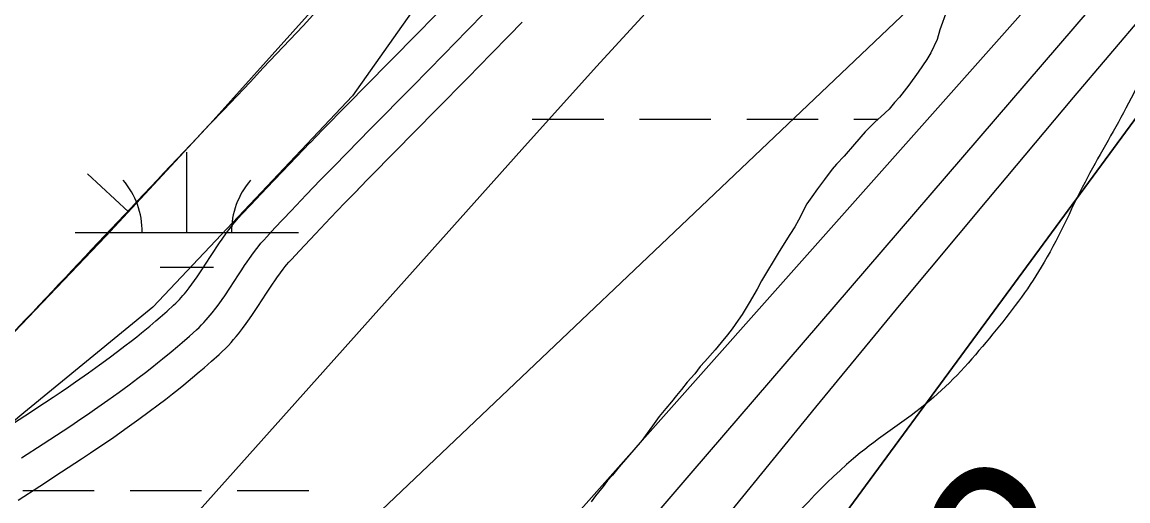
# Model space of a CAD drawing. Extents: x 3297735 to 3335592, y 670436 to 695807.
# Drawn here: x 3315706.7 to 3316201.6, y 688950.1 to 689164.5 of the extents above; entities that cross this region are included whole.
import ezdxf

# ---------------------------------------------------------------- set-up
doc = ezdxf.new("R2010")
doc.units = 0
for name, color, linetype in [('V-BORW-LINE', 7, 'Continuous'), ('V-RIVR-EDGE', 7, 'Continuous'), ('V-RIVR-IDEN', 7, 'Continuous'), ('V-ROAD-CNTR', 7, 'Continuous'), ('V-SITE-VEGE', 7, 'Continuous'), ('V-TOPO-DPTH', 7, 'Continuous'), ('V-TOPO-MAJR', 7, 'Continuous'), ('V-TOPO-MINR', 7, 'Continuous'), ('V-TOPO-WATR', 7, 'Continuous'), ('V-WETL-SWMP', 7, 'Continuous')]:
    doc.layers.add(name, color=color, linetype=linetype)

msp = doc.modelspace()

# ---------------------------------------------------------------- linework, layer by layer
at = {"layer": 'V-BORW-LINE'}
msp.add_line((3315754.2, 689079.49), (3315735.9, 689096.53), dxfattribs=at)
msp.add_lwpolyline([(3315696.78, 689019.15), (3315744.15, 689068.69), (3315790.85, 689118.88), (3315882.01, 689220.65), (3315971.23, 689324.24), (3315984.48, 689341.01), (3315997.13, 689358.67), (3316010.4, 689377.26), (3316015.47, 689386.72), (3316017.69, 689396.05), (3316017.25, 689400.41), (3316014.04, 689407.99), (3316005.51, 689419.21), (3315995.89, 689430.26), (3315982.85, 689445.64), (3315976.03, 689452.58), (3315968.56, 689459.03), (3315952.02, 689470.86), (3315934.75, 689481.48), (3315912.07, 689494.28), (3315888.79, 689505.94), (3315863.8, 689516.24), (3315838.21, 689524.92), (3315788.43, 689538.88)], dxfattribs=at)
msp.add_spline([(3315696.78, 689019.15), (3315790.85, 689118.88), (3315971.23, 689324.24), (3315997.13, 689358.67), (3316017.69, 689396.05), (3315995.89, 689430.26), (3315968.56, 689459.03), (3315934.75, 689481.48), (3315888.79, 689505.94), (3315838.21, 689524.92), (3315737.96, 689550.76), (3315688.04, 689558.03), (3315605.31, 689550.87), (3315565.4, 689533.55), (3315526.24, 689503.41), (3315449.44, 689431.96), (3315318.73, 689269.96), (3315292.14, 689230.38), (3315297.01, 689185.22), (3315322.5, 689148.83), (3315363.6, 689127), (3315415.6, 689115.38), (3315459.61, 689091.2), (3315581.44, 688979.34), (3315628.7, 688980.77), (3315663.07, 688994.11), (3315696.78, 689019.15)], degree=3, dxfattribs=at)
at = {"layer": 'V-RIVR-EDGE'}
msp.add_spline([(3319555.14, 694014.55), (3319548.52, 694002.76), (3319539.36, 693985.79), (3319509.78, 693923.27), (3319496.46, 693903), (3319479.41, 693878.17), (3319464.01, 693854.58), (3319445.27, 693818.98), (3319424.44, 693775.51), (3319406.53, 693740.74), (3319395.69, 693713), (3319386.52, 693693.13), (3319372.79, 693671.61), (3319340.34, 693621.53), (3319316.61, 693580.14), (3319295.79, 693542.89), (3319282.06, 693520.96), (3319271.65, 693502.33), (3319267.89, 693489.49), (3319259.98, 693475.83), (3319250.42, 693465.08), (3319246.25, 693454.32), (3319237.93, 693442.32), (3319231.68, 693428.65), (3319225.43, 693414.99), (3319219.61, 693410.03), (3319205.47, 693391.42), (3319185.09, 693363.28), (3319164.7, 693327.69), (3319143.08, 693301.21), (3319109.39, 693253.21), (3319083.6, 693218.46), (3319061.14, 693187.85), (3319039.52, 693157.64), (3319018.29, 693123.29), (3318994.59, 693091.02), (3318949.68, 693031.86), (3318931.37, 693004.55), (3318913.08, 692981.38), (3318902.25, 692962.76), (3318892.68, 692944.55), (3318876.03, 692916.4), (3318861.86, 692887.84), (3318841.46, 692848.51), (3318822.29, 692807.53), (3318806.46, 692774.41), (3318803.1, 692758.66), (3318804.31, 692744.98), (3318808.02, 692734.61), (3318808.84, 692730.46), (3318817.11, 692725.47), (3318826.63, 692719.23), (3318832.83, 692713), (3318835.72, 692705.53), (3318835.27, 692692.27), (3318829.85, 692681.5), (3318819.88, 692669.09), (3318809.47, 692651.3), (3318783.24, 692602.87), (3318768.67, 692580.52), (3318760.79, 692575.98), (3318753.73, 692573.1), (3318747.11, 692573.94), (3318739.24, 692579.76), (3318735.53, 692585.58), (3318730.56, 692588.49), (3318721.44, 692588.1), (3318700.27, 692573.64), (3318679.48, 692549.66), (3318660.76, 692522.35), (3318646.6, 692493.37), (3318637.03, 692477.64), (3318624.96, 692456.95), (3318607.08, 692434.19), (3318599.98, 692413.49), (3318583.3, 692372.49), (3318565.82, 692342.28), (3318547.09, 692313.73), (3318534.2, 692295.52), (3318512.56, 692258.69), (3318488.02, 692224.76), (3318446.4, 692155.23), (3318418.11, 692112.61), (3318397.31, 692084.47), (3318386.91, 692066.68), (3318376.5, 692048.05), (3318354.44, 692011.22), (3318333.22, 691976.45), (3318316.13, 691940.02), (3318301.57, 691917.67), (3318275.38, 691884.99), (3318265.81, 691873), (3318250.82, 691844.85), (3318236.64, 691808.41), (3318222.07, 691781.09), (3318194.96, 691714.01), (3318179.96, 691684.2), (3318162.07, 691654.82), (3318140.84, 691619.64), (3318130.44, 691603.92), (3318120.89, 691595.24), (3318105.09, 691577.87), (3318090.12, 691558.42), (3318067.68, 691532.37), (3318043.56, 691501.75), (3318020.26, 691465.75), (3317998.21, 691433.06), (3317973.66, 691392.92), (3317962.42, 691371.81), (3317929.95, 691315.1), (3317907.9, 691282.41), (3317889.2, 691263.39), (3317870.48, 691238.16), (3317844.7, 691202.99), (3317833.05, 691186.02), (3317808.09, 691148.78), (3317780.64, 691109.47), (3317756.1, 691076.38), (3317731.98, 691045.35), (3317684.57, 690978.73), (3317668.76, 690954.73), (3317646.3, 690922.04), (3317635.48, 690907.15), (3317629.25, 690900.53), (3317620.1, 690889.36), (3317608.46, 690874.47), (3317601.4, 690867.03), (3317592.67, 690860.42), (3317585.59, 690845.93), (3317576.86, 690836), (3317565.64, 690821.11), (3317549.42, 690801.25), (3317522.4, 690767.75), (3317502.45, 690745), (3317489.97, 690727.62), (3317482.47, 690713.55), (3317479.54, 690701.12), (3317475.78, 690689.94), (3317474.94, 690683.31), (3317467.87, 690674.21), (3317451.65, 690653.94), (3317427.54, 690622.91), (3317406.33, 690593.95), (3317381.8, 690564.58), (3317328.18, 690504.62), (3317308.23, 690483.11), (3317290.78, 690466.16), (3317272.5, 690446.31), (3317248.81, 690422.74), (3317230.94, 690402.48), (3317202.23, 690356.54), (3317170.21, 690314.34), (3317129.47, 690266.36), (3317099.12, 690227.48), (3317085.82, 690212.59), (3317074.19, 690204.33), (3317063.38, 690189.85), (3317045.08, 690163.78), (3317020.95, 690128.61), (3316996.82, 690093.85), (3316970.63, 690059.1), (3316926.98, 690008.23), (3316891.65, 689970.6), (3316861.71, 689930.05), (3316828.03, 689887.86), (3316809.31, 689860.13), (3316797.25, 689841.93), (3316783.53, 689825.38), (3316737.37, 689762.08), (3316714.9, 689728.98), (3316681.64, 689687.61), (3316661.69, 689665.69), (3316647.97, 689646.66), (3316619.68, 689606.11), (3316602.63, 689581.28), (3316583.49, 689551.9), (3316563.93, 689519.62), (3316547.71, 689499.35), (3316541.89, 689491.9), (3316538.57, 689488.6), (3316532.31, 689474.1), (3316523.16, 689461.28), (3316509.03, 689445.15), (3316500.29, 689431.49), (3316493.22, 689419.9), (3316485.73, 689407.9), (3316486.11, 689397.12), (3316486.48, 689375.57), (3316487.29, 689371.01), (3316491.44, 689370.17), (3316493.5, 689366.43), (3316494.29, 689352.75), (3316496.75, 689341.56), (3316502.54, 689336.57), (3316504.2, 689334.08), (3316504.18, 689328.69), (3316501.27, 689325.8), (3316488.83, 689321.27), (3316487.17, 689319.61), (3316487.16, 689316.71), (3316492.96, 689316.7), (3316502.08, 689318.33), (3316508.3, 689318.32), (3316513.27, 689314.99), (3316516.58, 689314.98), (3316524.87, 689314.55), (3316535.62, 689303.33), (3316544.71, 689293.36), (3316545.54, 689290.04), (3316543.46, 689287.97), (3316525.66, 689296.72), (3316509.92, 689304.22), (3316502.06, 689307.14), (3316490.45, 689308.41), (3316482.58, 689308.02), (3316478.02, 689308.03), (3316473.47, 689311.77), (3316449.46, 689323.85), (3316424.59, 689324.74), (3316401.79, 689323.14), (3316381.47, 689318.22), (3316366.54, 689316.18), (3316352.85, 689311.24), (3316334.16, 689295.54), (3316302.2, 689277.79), (3316275.21, 689257.14), (3316266.49, 689249.28), (3316249.02, 689224.04), (3316230.28, 689191.76), (3316217.78, 689162.78), (3316200.69, 689125.93), (3316182.37, 689092.82), (3316162.8, 689054.73), (3316141.17, 689024.94), (3316114.57, 688996.41), (3316081.77, 688971.62), (3316036.89, 688926.14), (3316007.39, 688897.61), (3315987.04, 688880.67), (3315970.01, 688865.79), (3315959.63, 688858.77), (3315957.13, 688852.14), (3315955.46, 688848.42), (3315953.91, 688835.53)], degree=3, dxfattribs=at)
at = {"layer": 'V-ROAD-CNTR'}
for points in [[(3315835.51, 689110.52), (3315841.2, 689116.36), (3315851.91, 689127.27), (3315870.67, 689146.27), (3315884.7, 689160.51), (3315895.16, 689171.2)], [(3315846.25, 689100.05), (3315851.92, 689105.87), (3315862.6, 689116.75), (3315881.35, 689135.74), (3315895.4, 689150), (3315905.9, 689160.73), (3315913.75, 689168.82)], [(3315856.98, 689089.58), (3315862.64, 689095.38), (3315873.29, 689106.22), (3315892.03, 689125.2), (3315906.1, 689139.49), (3315916.65, 689150.27), (3315924.54, 689158.41), (3315930.44, 689164.54)], [(3315698.24, 688981.91), (3315707.82, 688988.16), (3315716.69, 688994), (3315720.52, 688996.56), (3315724.1, 688998.97), (3315727.43, 689001.24), (3315730.52, 689003.37), (3315736.32, 689007.43), (3315741.33, 689011.01), (3315745.65, 689014.19), (3315749.41, 689017), (3315752.66, 689019.49), (3315755.48, 689021.69), (3315757.93, 689023.63), (3315760.03, 689025.33), (3315763.75, 689028.38), (3315766.48, 689030.69), (3315768.49, 689032.42), (3315771.53, 689035.08), (3315774.47, 689037.74), (3315775.41, 689038.62), (3315776.26, 689039.46), (3315777.08, 689040.31), (3315777.86, 689041.17), (3315778.62, 689042.03), (3315779.34, 689042.88), (3315780.01, 689043.7), (3315781.41, 689045.48), (3315782.67, 689047.19), (3315783.86, 689048.85), (3315784.96, 689050.44), (3315787.1, 689053.64), (3315790.93, 689059.54), (3315792.43, 689061.84), (3315793.79, 689063.89), (3315795.02, 689065.7), (3315796.16, 689067.34), (3315798.16, 689070.12), (3315799.76, 689072.24), (3315801.03, 689073.84), (3315802.03, 689075.07), (3315803.53, 689076.83), (3315805.06, 689078.52), (3315808.86, 689082.61), (3315816.12, 689090.33), (3315822.97, 689097.53), (3315829.42, 689104.24), (3315835.47, 689110.49)], [(3315706.42, 688969.34), (3315716.05, 688975.62), (3315724.98, 688981.5), (3315728.87, 688984.1), (3315732.51, 688986.55), (3315735.9, 688988.86), (3315739.08, 688991.05), (3315744.99, 688995.19), (3315750.13, 688998.87), (3315754.59, 689002.14), (3315758.46, 689005.04), (3315761.83, 689007.62), (3315764.75, 689009.9), (3315767.29, 689011.91), (3315769.51, 689013.7), (3315773.35, 689016.86), (3315776.2, 689019.27), (3315778.33, 689021.1), (3315781.5, 689023.88), (3315784.63, 689026.7), (3315785.83, 689027.82), (3315786.95, 689028.94), (3315788.01, 689030.05), (3315789.02, 689031.14), (3315789.97, 689032.22), (3315790.87, 689033.28), (3315791.72, 689034.33), (3315793.34, 689036.39), (3315794.8, 689038.36), (3315796.14, 689040.23), (3315797.37, 689042.01), (3315799.62, 689045.39), (3315803.5, 689051.36), (3315804.96, 689053.59), (3315806.25, 689055.53), (3315807.39, 689057.22), (3315808.41, 689058.68), (3315810.23, 689061.21), (3315811.63, 689063.07), (3315812.71, 689064.43), (3315813.54, 689065.45), (3315814.82, 689066.94), (3315816.13, 689068.4), (3315819.82, 689072.37), (3315827.02, 689080.03), (3315833.81, 689087.17), (3315840.22, 689093.83), (3315846.25, 689100.05)], [(3315704.95, 688950.5), (3315714.61, 688956.77), (3315724.27, 688963.07), (3315733.27, 688969), (3315737.22, 688971.64), (3315740.92, 688974.13), (3315744.38, 688976.48), (3315747.63, 688978.73), (3315753.66, 688982.95), (3315758.94, 688986.73), (3315763.52, 688990.09), (3315767.52, 688993.08), (3315771, 688995.75), (3315774.02, 688998.11), (3315776.66, 689000.2), (3315778.98, 689002.07), (3315782.95, 689005.34), (3315785.93, 689007.85), (3315788.17, 689009.77), (3315791.47, 689012.67), (3315794.79, 689015.66), (3315796.24, 689017.03), (3315797.65, 689018.42), (3315798.95, 689019.78), (3315800.17, 689021.11), (3315801.32, 689022.41), (3315802.39, 689023.68), (3315803.43, 689024.95), (3315805.26, 689027.29), (3315806.93, 689029.52), (3315808.41, 689031.61), (3315809.77, 689033.58), (3315812.15, 689037.13), (3315816.07, 689043.17), (3315817.49, 689045.34), (3315818.71, 689047.18), (3315819.76, 689048.73), (3315820.66, 689050.02), (3315822.3, 689052.3), (3315823.5, 689053.89), (3315824.4, 689055.03), (3315825.05, 689055.83), (3315826.1, 689057.05), (3315827.2, 689058.27), (3315830.78, 689062.13), (3315837.92, 689069.72), (3315844.65, 689076.8), (3315851.01, 689083.41), (3315857.02, 689089.61)]]:
    msp.add_lwpolyline(points, dxfattribs=at)
at = {"layer": 'V-SITE-VEGE'}
msp.add_lwpolyline([(3315817.72, 689541.13), (3315880.72, 689514.86), (3315943.71, 689483.35), (3316001.46, 689436.08), (3316027.71, 689394.06), (3316032.96, 689352.04), (3316022.46, 689320.52), (3315980.46, 689273.25), (3315917.46, 689220.73), (3315854.47, 689131.43), (3315765.23, 689036.89), (3315707.48, 688989.61), (3315675.98, 688963.35)], dxfattribs=at)
at = {"layer": 'V-TOPO-DPTH'}
for points in [[(3315692.59, 688424.45), (3316219.17, 689140.52), (3316227.94, 689154), (3316237.06, 689167.26), (3316249.66, 689184.87), (3316252.78, 689189.13), (3316255.97, 689193.34), (3316259.26, 689197.47), (3316262.61, 689201.55), (3316268.15, 689208.14), (3316270.07, 689210.34), (3316270.73, 689211.06), (3316274.66, 689215.32), (3316277.3, 689218.16), (3316279.94, 689220.99), (3316282.58, 689223.82), (3316285.24, 689226.64), (3316700.73, 689667.24)], [(3315692.59, 688424.45), (3316219.17, 689140.52), (3316227.94, 689154), (3316237.06, 689167.26), (3316249.66, 689184.87), (3316252.78, 689189.13), (3316255.97, 689193.34), (3316259.26, 689197.47), (3316262.61, 689201.55), (3316268.15, 689208.14), (3316270.07, 689210.34), (3316270.73, 689211.06), (3316274.66, 689215.32), (3316277.3, 689218.16), (3316279.94, 689220.99), (3316282.58, 689223.82), (3316285.24, 689226.64), (3316700.73, 689667.24)], [(3316506.5, 689520.73), (3316453.3, 689463.55), (3316400.04, 689406.43), (3316346.74, 689349.35), (3316267.99, 689265.1), (3316254.13, 689250.09), (3316240.4, 689234.95), (3316226.86, 689219.65), (3316213.44, 689204.22), (3316005.91, 688962.54), (3315960.48, 688909.36), (3315915.24, 688856.02), (3315870.28, 688802.45), (3315825.5, 688748.72), (3315753.94, 688662.4), (3315745, 688651.78), (3315735.96, 688641.26), (3315726.76, 688630.87), (3315717.46, 688620.57), (3315643.88, 688540.34)]]:
    msp.add_lwpolyline(points, dxfattribs=at)
at = {"layer": 'V-TOPO-MAJR'}
msp.add_lwpolyline([(3316515.91, 689730.18), (3316148.21, 689341.24), (3316141.53, 689334.18), (3316134.85, 689327.13), (3316128.16, 689320.08), (3316121.47, 689313.03), (3316065.9, 689254.59), (3316031.59, 689218.17), (3315997.5, 689181.54), (3315963.76, 689144.6), (3315930.24, 689107.45), (3315636.51, 688778.88)], dxfattribs=at)
at = {"layer": 'V-TOPO-MINR'}
for points in [[(3316923.61, 690027.01), (3316883.98, 689979.13), (3316692.22, 689750.46), (3316684.04, 689740.83), (3316675.76, 689731.28), (3316667.36, 689721.83), (3316658.87, 689712.47), (3316605.7, 689654.58), (3316570.49, 689616.39), (3316535.18, 689578.3), (3316499.73, 689540.33), (3316464.19, 689502.45), (3316266.75, 689292.84), (3316245.94, 689270.56), (3316225.27, 689248.15), (3316204.8, 689225.57), (3316184.46, 689202.86), (3315867.17, 688845.52), (3315840.5, 688815.65), (3315813.73, 688785.87), (3315786.79, 688756.24), (3315759.75, 688726.71), (3315732.43, 688697.43), (3315704.87, 688668.39)], [(3316589.81, 689663.48), (3316208.63, 689274.64), (3316205.47, 689271.42), (3316202.32, 689268.21), (3316199.17, 689265), (3316196.01, 689261.78), (3316174.5, 689239.89), (3316160.52, 689225.8), (3316146.44, 689211.81), (3316132.23, 689197.97), (3316117.92, 689184.22), (3315816.82, 688897.83), (3315790.25, 688872.6), (3315763.66, 688847.4), (3315737.03, 688822.24), (3315710.37, 688797.1), (3315667.14, 688756.4)], [(3316662.94, 689659.29), (3316425.34, 689405.46), (3316396.86, 689375.01), (3316368.39, 689344.53), (3316339.96, 689314.03), (3316311.54, 689283.5), (3316269.32, 689238.11), (3316262.09, 689230.22), (3316254.93, 689222.27), (3316247.88, 689214.21), (3316240.91, 689206.09), (3316177.09, 689130.68), (3316138.41, 689084.67), (3316099.94, 689038.49), (3316061.78, 688992.06), (3316023.83, 688945.46), (3315798.12, 688666.49), (3315779.08, 688643.38), (3315759.78, 688620.5), (3315740.07, 688597.97), (3315720.1, 688575.67), (3315481.28, 688313.77)], [(3316506.5, 689520.73), (3316453.3, 689463.55), (3316400.04, 689406.43), (3316346.74, 689349.35), (3316267.99, 689265.1), (3316254.13, 689250.09), (3316240.4, 689234.95), (3316226.86, 689219.65), (3316213.44, 689204.22), (3316005.91, 688962.54), (3315960.48, 688909.36), (3315915.24, 688856.02), (3315870.28, 688802.45), (3315825.5, 688748.72), (3315753.94, 688662.4), (3315745, 688651.78), (3315735.96, 688641.26), (3315726.76, 688630.87), (3315717.46, 688620.57), (3315643.88, 688540.34)]]:
    msp.add_lwpolyline(points, dxfattribs=at)
at = {"layer": 'V-TOPO-WATR'}
msp.add_lwpolyline([(3316700.73, 689667.24), (3316285.24, 689226.64), (3316282.58, 689223.82), (3316279.94, 689220.99), (3316277.3, 689218.16), (3316274.66, 689215.32), (3316270.73, 689211.06), (3316270.07, 689210.34), (3316268.15, 689208.14), (3316262.61, 689201.55), (3316259.26, 689197.47), (3316255.97, 689193.34), (3316252.78, 689189.13), (3316249.66, 689184.87), (3316237.06, 689167.26), (3316227.94, 689154), (3316219.17, 689140.52), (3315692.59, 688424.45)], dxfattribs=at)
at = {"layer": 'V-WETL-SWMP'}
for p, q in [((3316120.52, 689169.7), (3316117.41, 689161.01)), ((3316116.14, 689156.67), (3316113.38, 689150.81)), ((3316117.41, 689161.01), (3316116.14, 689156.67)), ((3316111.53, 689147.78), (3316107.64, 689142.09)), ((3316113.38, 689150.81), (3316111.53, 689147.78)), ((3316107.64, 689142.09), (3316103.57, 689136.22)), ((3316103.57, 689136.22), (3316099.3, 689130.91)), ((3316097.07, 689128.44), (3316094.65, 689125.59)), ((3316099.3, 689130.91), (3316097.07, 689128.44)), ((3316090.93, 689122.16), (3316088.5, 689119.88)), ((3316094.65, 689125.59), (3316090.93, 689122.16)), ((3315934.97, 689121), (3315966.97, 689121)), ((3315982.97, 689121), (3316014.97, 689121)), ((3316030.97, 689121), (3316062.97, 689121)), ((3316078.97, 689121), (3316089.69, 689121)), ((3316088.5, 689119.88), (3316084.04, 689115.32)), ((3316084.04, 689115.32), (3316079.2, 689109.81)), ((3316079.2, 689109.81), (3316074.56, 689104.5)), ((3315780.38, 689070.26), (3315780.38, 689106.26)), ((3316074.56, 689104.5), (3316071.21, 689100.89)), ((3316069.17, 689098.61), (3316065.83, 689094.06)), ((3316071.21, 689100.89), (3316069.17, 689098.61)), ((3316065.83, 689094.06), (3316062.67, 689089.88)), ((3316062.67, 689089.88), (3316060.08, 689086.28)), ((3316057.86, 689083.06), (3316054.11, 689075.82)), ((3316060.08, 689086.28), (3316057.86, 689083.06)), ((3316052.51, 689072.83), (3316050.29, 689069.42)), ((3316054.11, 689075.82), (3316052.51, 689072.83)), ((3315730.38, 689070.26), (3315830.38, 689070.26)), ((3316050.29, 689069.42), (3316045.48, 689061.84)), ((3316045.48, 689061.84), (3316037.53, 689048.59)), ((3315768.38, 689054.83), (3315792.38, 689054.83)), ((3316037.53, 689048.59), (3316035.69, 689044.99)), ((3316035.69, 689044.99), (3316032, 689038.75)), ((3316032, 689038.75), (3316028.85, 689033.63)), ((3316028.85, 689033.63), (3316027.19, 689030.98)), ((3316027.19, 689030.98), (3316024.41, 689027.19)), ((3316022.36, 689024.54), (3316019.58, 689021.12)), ((3316024.41, 689027.19), (3316022.36, 689024.54)), ((3316019.58, 689021.12), (3316016.79, 689017.7)), ((3316016.79, 689017.7), (3316012.14, 689012.58)), ((3316010.1, 689010.3), (3316007.69, 689007.07)), ((3316012.14, 689012.58), (3316010.1, 689010.3)), ((3316004.34, 689003.28), (3316001.74, 689000.05)), ((3316007.69, 689007.07), (3316004.34, 689003.28)), ((3316001.74, 689000.05), (3315999.52, 688997.39)), ((3315997.29, 688994.55), (3315994.69, 688991.51)), ((3315999.52, 688997.39), (3315997.29, 688994.55)), ((3315994.69, 688991.51), (3315991.72, 688987.9)), ((3315988.75, 688983.73), (3315986.34, 688980.51)), ((3315991.72, 688987.9), (3315988.75, 688983.73)), ((3315986.34, 688980.51), (3315984.11, 688977.29)), ((3315984.11, 688977.29), (3315973.9, 688965.33)), ((3315973.9, 688965.33), (3315970.92, 688961.72)), ((3315968.69, 688959.25), (3315966.65, 688956.6)), ((3315970.92, 688961.72), (3315968.69, 688959.25)), ((3315706.97, 688954.83), (3315738.97, 688954.83)), ((3315754.97, 688954.83), (3315786.97, 688954.83)), ((3315802.97, 688954.83), (3315834.97, 688954.83)), ((3315966.65, 688956.6), (3315963.31, 688952.42)), ((3315963.31, 688952.42), (3315961.27, 688949.77))]:
    msp.add_line(p, q, dxfattribs=at)
for centre, start, end in [((3315725.14, 689070.74), 359.2282, 40.7718), ((3315835.63, 689070.74), 139.2282, 180.7718)]:
    msp.add_arc(centre, 35.25, start, end, dxfattribs=at)

# ---------------------------------------------------------------- texts
at = {"layer": 'V-RIVR-IDEN'}
msp.add_text('2012', height=83, rotation=51.6799, dxfattribs=at).set_placement((3316051.33, 688733.01))

doc.saveas('drawing.dxf')
